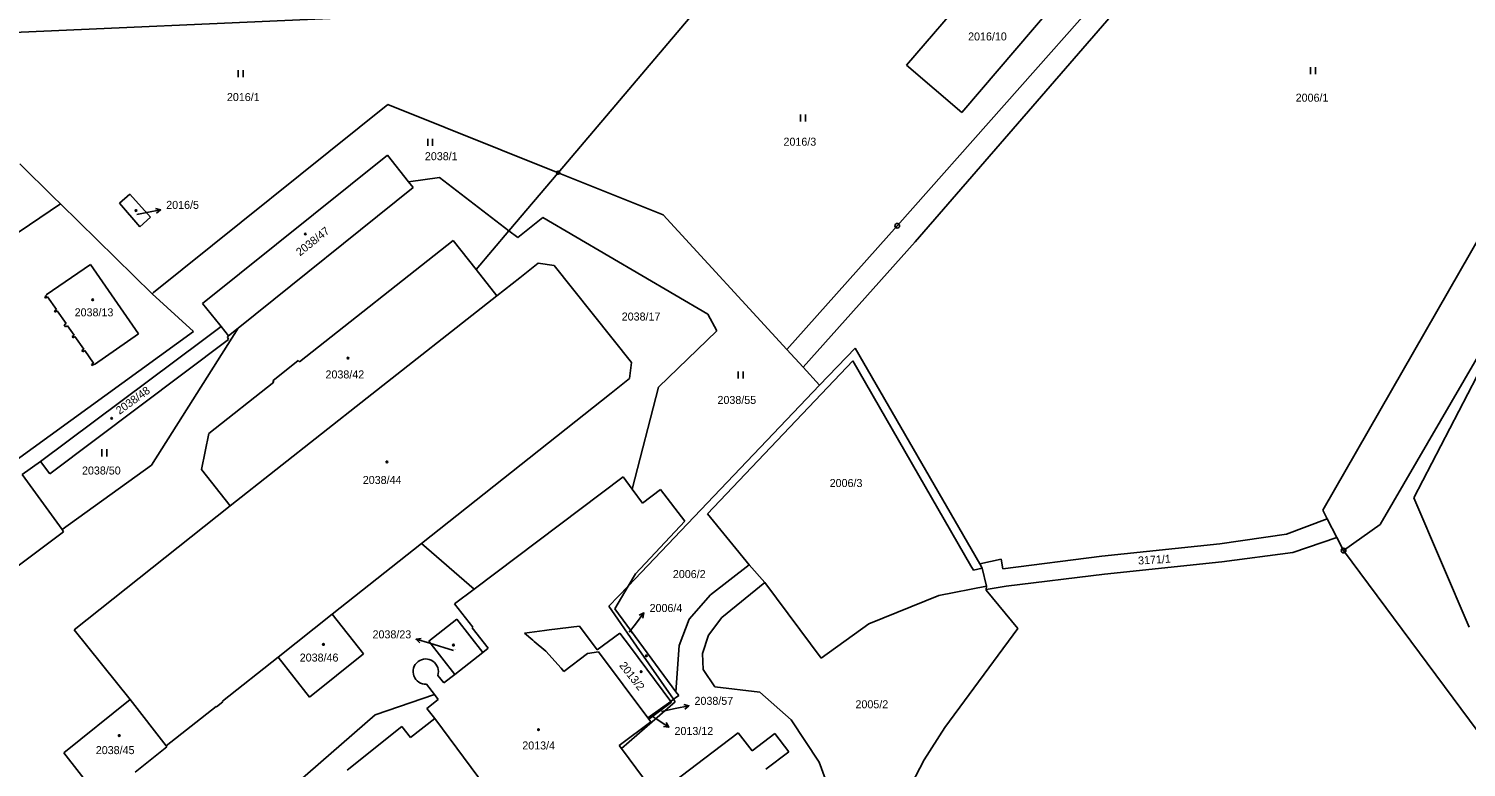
# Model space of a CAD drawing. Extents: x -736345 to -729997, y -1130177 to -1122501.
# Drawn here: x -732763.4 to -732458, y -1127649.1 to -1127492.2 of the extents above; entities that cross this region are included whole.
import ezdxf

# ---------------------------------------------------------------- set-up
doc = ezdxf.new("R2010")
doc.units = 0
for name, color, linetype in [('Vrstva 1', 7, 'Continuous'), ('Vrstva 16', 7, 'Continuous'), ('Vrstva 18', 7, 'Continuous'), ('Vrstva 19', 7, 'Continuous'), ('Vrstva 25', 7, 'Continuous')]:
    doc.layers.add(name, color=color, linetype=linetype)

msp = doc.modelspace()

# ---------------------------------------------------------------- linework, layer by layer
at = {"layer": 'Vrstva 1'}
for points in [[(-732521.4, -1127475.55), (-732575.06, -1127537.45)], [(-732578.87, -1127534.07), (-732533.43, -1127482.71)], [(-732576.89, -1127499.98), (-732563.28, -1127484.03)], [(-732542.22, -1127483.1), (-732565.17, -1127509.98)], [(-732620.12, -1127486.53), (-732650.89, -1127522.79)], [(-732784.22, -1127493.79), (-732684.96, -1127489.39)], [(-732430.44, -1127493.27), (-732488.51, -1127594.45)], [(-732565.17, -1127509.98), (-732576.89, -1127499.98)], [(-732420.5, -1127501.63), (-732476.3, -1127597.52)], [(-732736.84, -1127548.25), (-732687.11, -1127508.28)], [(-732687.11, -1127508.28), (-732650.89, -1127522.79)], [(-732765.28, -1127520.94), (-732758.1, -1127527.98)], [(-732687.17, -1127519.09), (-732726.42, -1127550.59)], [(-732682.67, -1127524.75), (-732687.17, -1127519.09)], [(-732682.67, -1127524.75), (-732676.11, -1127523.79)], [(-732676.11, -1127523.79), (-732661.36, -1127535.14)], [(-732661.36, -1127535.14), (-732650.89, -1127522.79)], [(-732650.89, -1127522.79), (-732628.58, -1127531.73)], [(-732741.86, -1127527.33), (-732744.11, -1127529.29)], [(-732737.51, -1127532.26), (-732741.86, -1127527.33)], [(-732718.86, -1127555.84), (-732681.7, -1127525.97)], [(-732681.7, -1127525.97), (-732682.67, -1127524.75)], [(-732756.62, -1127529.44), (-732790.02, -1127551.98)], [(-732758.1, -1127527.98), (-732756.62, -1127529.44)], [(-732756.62, -1127529.44), (-732737.17, -1127548.51)], [(-732744.11, -1127529.29), (-732739.77, -1127534.27)], [(-732739.77, -1127534.27), (-732737.51, -1127532.26)], [(-732659.47, -1127536.59), (-732654.15, -1127532.31)], [(-732654.15, -1127532.31), (-732619.14, -1127552.84)], [(-732602.34, -1127560.32), (-732628.58, -1127531.73)], [(-732661.36, -1127535.14), (-732668.34, -1127543.37)], [(-732661.36, -1127535.14), (-732659.47, -1127536.59)], [(-732578.87, -1127534.07), (-732602.34, -1127560.32)], [(-732705.86, -1127562.98), (-732673.23, -1127537.2)], [(-732673.23, -1127537.2), (-732668.34, -1127543.37)], [(-732598.86, -1127564.11), (-732575.06, -1127537.45)], [(-732759.63, -1127548.77), (-732750.25, -1127542.27)], [(-732750.25, -1127542.27), (-732740.03, -1127557.02)], [(-732655.15, -1127541.99), (-732659.07, -1127545.11)], [(-732655.15, -1127541.99), (-732651.78, -1127542.5)], [(-732651.78, -1127542.5), (-732635.31, -1127563.13)], [(-732668.34, -1127543.37), (-732663.91, -1127548.96)], [(-732663.91, -1127548.96), (-732659.07, -1127545.11)], [(-732759.55, -1127548.89), (-732759.96, -1127549.18)], [(-732759.55, -1127548.89), (-732759.63, -1127548.77)], [(-732736.84, -1127548.25), (-732737.17, -1127548.51)], [(-732728.34, -1127556.52), (-732737.17, -1127548.51)], [(-732663.91, -1127548.96), (-732691.46, -1127570.63)], [(-732759.96, -1127549.18), (-732759.76, -1127549.47)], [(-732759.35, -1127549.18), (-732759.76, -1127549.47)], [(-732757.49, -1127551.85), (-732759.35, -1127549.18)], [(-732757.49, -1127551.85), (-732757.91, -1127552.14)], [(-732726.42, -1127550.59), (-732722.79, -1127555.11)], [(-732757.91, -1127552.14), (-732757.71, -1127552.43)], [(-732757.71, -1127552.43), (-732757.3, -1127552.14)], [(-732755.42, -1127554.84), (-732757.3, -1127552.14)], [(-732755.83, -1127555.13), (-732755.42, -1127554.84)], [(-732755.53, -1127555.57), (-732755.83, -1127555.13)], [(-732722.79, -1127555.11), (-732722.47, -1127555.5)], [(-732619.14, -1127552.84), (-732617.17, -1127556.4)], [(-732728.34, -1127556.52), (-732766.02, -1127583.89)], [(-732755.11, -1127555.29), (-732755.53, -1127555.57)], [(-732753.72, -1127557.3), (-732755.11, -1127555.29)], [(-732754.13, -1127557.59), (-732753.72, -1127557.3)], [(-732753.94, -1127557.86), (-732754.13, -1127557.59)], [(-732753.53, -1127557.57), (-732753.94, -1127557.86)], [(-732751.66, -1127560.28), (-732753.53, -1127557.57)], [(-732740.03, -1127557.02), (-732749.41, -1127563.52)], [(-732737.25, -1127584.91), (-732718.86, -1127555.84)], [(-732726.44, -1127558.46), (-732722.47, -1127555.5)], [(-732722.47, -1127555.5), (-732720.89, -1127557.47)], [(-732720.89, -1127557.47), (-732721.17, -1127557.7)], [(-732721.17, -1127557.7), (-732720.91, -1127558.25)], [(-732720.89, -1127557.47), (-732718.86, -1127555.84)], [(-732617.17, -1127556.4), (-732629.56, -1127568.34)], [(-732760.83, -1127584.18), (-732726.44, -1127558.46)], [(-732758.88, -1127586.78), (-732720.91, -1127558.25)], [(-732752.07, -1127560.56), (-732751.66, -1127560.28)], [(-732751.88, -1127560.83), (-732752.07, -1127560.56)], [(-732751.47, -1127560.55), (-732751.88, -1127560.83)], [(-732749.61, -1127563.24), (-732751.47, -1127560.55)], [(-732598.86, -1127564.11), (-732602.34, -1127560.32)], [(-732587.85, -1127560.04), (-732595.36, -1127567.92)], [(-732561.36, -1127605.88), (-732587.85, -1127560.04)], [(-732750.02, -1127563.52), (-732749.61, -1127563.24)], [(-732749.85, -1127563.77), (-732750.02, -1127563.52)], [(-732749.44, -1127563.48), (-732749.85, -1127563.77)], [(-732749.41, -1127563.52), (-732749.44, -1127563.48)], [(-732711.54, -1127566.98), (-732706.1, -1127562.68)], [(-732706.1, -1127562.68), (-732705.86, -1127562.98)], [(-732635.31, -1127563.13), (-732635.73, -1127566.51)], [(-732619.17, -1127595.28), (-732588.29, -1127562.75)], [(-732598.86, -1127564.11), (-732595.36, -1127567.92)], [(-732563.26, -1127606.28), (-732588.29, -1127562.75)], [(-732469.12, -1127591.84), (-732453.88, -1127562.39)], [(-732725.11, -1127578.18), (-732711.31, -1127567.28)], [(-732711.31, -1127567.28), (-732711.54, -1127566.98)], [(-732635.73, -1127566.51), (-732639.65, -1127569.61)], [(-732639.65, -1127569.61), (-732679.95, -1127601.54)], [(-732595.36, -1127567.92), (-732636.02, -1127610.6)], [(-732635.17, -1127590.01), (-732629.56, -1127568.34)], [(-732691.46, -1127570.63), (-732720.6, -1127593.55)], [(-732726.68, -1127585.87), (-732725.11, -1127578.18)], [(-732760.83, -1127584.18), (-732764.72, -1127586.92)], [(-732758.88, -1127586.78), (-732760.83, -1127584.18)], [(-732737.25, -1127584.91), (-732756.27, -1127598.62)], [(-732764.72, -1127586.92), (-732756.27, -1127598.62)], [(-732720.6, -1127593.55), (-732726.68, -1127585.87)], [(-732668.77, -1127611.27), (-732637.08, -1127587.38)], [(-732635.17, -1127590.01), (-732637.08, -1127587.38)], [(-732635.17, -1127590.01), (-732633.02, -1127592.97)], [(-732633.02, -1127592.97), (-732629.18, -1127590.06)], [(-732624.03, -1127596.84), (-732629.18, -1127590.06)], [(-732753.71, -1127619.94), (-732720.6, -1127593.55)], [(-732488.51, -1127594.45), (-732487.55, -1127596.33)], [(-732457.41, -1127619.37), (-732469.12, -1127591.84)], [(-732624.03, -1127596.84), (-732634.5, -1127607.99)], [(-732619.17, -1127595.28), (-732610.31, -1127606.09)], [(-732496.22, -1127599.58), (-732487.55, -1127596.33)], [(-732487.55, -1127596.33), (-732485.52, -1127600.28)], [(-732476.3, -1127597.52), (-732484.09, -1127603.07)], [(-732755.95, -1127599.07), (-732770.21, -1127609.72)], [(-732756.27, -1127598.62), (-732755.95, -1127599.07)], [(-732510.39, -1127601.63), (-732496.22, -1127599.58)], [(-732485.52, -1127600.28), (-732494.82, -1127603.46)], [(-732485.52, -1127600.28), (-732484.09, -1127603.07)], [(-732679.95, -1127601.54), (-732698.92, -1127616.57)], [(-732679.95, -1127601.54), (-732668.77, -1127611.27)], [(-732510.39, -1127601.63), (-732535.41, -1127604.26)], [(-732494.82, -1127603.46), (-732509.94, -1127605.44)], [(-732484.09, -1127603.07), (-732450.19, -1127648.71)], [(-732610.31, -1127606.09), (-732618.54, -1127612.49)], [(-732607.03, -1127609.84), (-732610.31, -1127606.09)], [(-732562.71, -1127607.25), (-732563.26, -1127606.28)], [(-732562.71, -1127607.25), (-732560.83, -1127606.8)], [(-732556.82, -1127604.92), (-732561.36, -1127605.88)], [(-732560.83, -1127606.8), (-732561.36, -1127605.88)], [(-732559.95, -1127610.64), (-732560.83, -1127606.8)], [(-732556.45, -1127606.96), (-732556.82, -1127604.92)], [(-732535.41, -1127604.26), (-732556.45, -1127606.96)], [(-732509.94, -1127605.44), (-732534.83, -1127608.06)], [(-732634.5, -1127607.99), (-732636.02, -1127610.6)], [(-732616.14, -1127617.3), (-732607.03, -1127609.84)], [(-732607.03, -1127609.84), (-732599.54, -1127619.87)], [(-732534.83, -1127608.06), (-732555.74, -1127610.66)], [(-732672.91, -1127614.39), (-732668.77, -1127611.27)], [(-732636.02, -1127610.6), (-732640.11, -1127614.9)], [(-732636.02, -1127610.6), (-732638.86, -1127615.48)], [(-732618.54, -1127612.49), (-732623.05, -1127617.61)], [(-732584.89, -1127618.62), (-732570.08, -1127612.62)], [(-732570.08, -1127612.62), (-732559.95, -1127610.64)], [(-732559.96, -1127611.36), (-732559.97, -1127611.49)], [(-732559.97, -1127611.49), (-732553.28, -1127619.65)], [(-732559.96, -1127611.36), (-732559.95, -1127610.64)], [(-732559.96, -1127611.36), (-732555.74, -1127610.66)], [(-732672.91, -1127614.39), (-732669.04, -1127619.36)], [(-732634.24, -1127623.36), (-732640.11, -1127614.9)], [(-732638.86, -1127615.48), (-732625.89, -1127633.09)], [(-732698.92, -1127616.57), (-732710.37, -1127625.68)], [(-732692.28, -1127625.01), (-732698.92, -1127616.57)], [(-732678.36, -1127622.29), (-732672.39, -1127617.67)], [(-732672.39, -1127617.67), (-732666.9, -1127624.75)], [(-732646.4, -1127619.1), (-732652.79, -1127619.93)], [(-732642.6, -1127624.19), (-732646.4, -1127619.1)], [(-732623.05, -1127617.61), (-732625.19, -1127623.27)], [(-732619, -1127621.05), (-732616.14, -1127617.3)], [(-732595.01, -1127625.95), (-732584.89, -1127618.62)], [(-732741.8, -1127634.74), (-732753.71, -1127619.94)], [(-732672.87, -1127629.38), (-732678.36, -1127622.29)], [(-732669.04, -1127619.36), (-732669.16, -1127619.45)], [(-732669.16, -1127619.45), (-732665.77, -1127623.82)], [(-732658.02, -1127620.6), (-732653.83, -1127620.06)], [(-732656.28, -1127622.12), (-732658.02, -1127620.6)], [(-732655.97, -1127622.38), (-732656.28, -1127622.12)], [(-732652.79, -1127619.93), (-732653.83, -1127620.06)], [(-732637.79, -1127620.6), (-732642.6, -1127624.19)], [(-732635.57, -1127623.56), (-732637.79, -1127620.6)], [(-732620.25, -1127624.92), (-732619, -1127621.05)], [(-732599.54, -1127619.87), (-732595.01, -1127625.95)], [(-732568.77, -1127640.66), (-732553.28, -1127619.65)], [(-732703.75, -1127634.22), (-732692.28, -1127625.01)], [(-732666.9, -1127624.75), (-732672.87, -1127629.38)], [(-732666.9, -1127624.75), (-732665.77, -1127623.82)], [(-732653.55, -1127624.41), (-732655.97, -1127622.38)], [(-732650.25, -1127628.02), (-732653.55, -1127624.41)], [(-732644.68, -1127624.92), (-732649.72, -1127628.73)], [(-732642.32, -1127624.57), (-732644.68, -1127624.92)], [(-732642.32, -1127624.57), (-732631.83, -1127638.59)], [(-732626.98, -1127635.1), (-732635.57, -1127623.56)], [(-732634.24, -1127623.36), (-732626.37, -1127634.66)], [(-732625.19, -1127623.27), (-732625.89, -1127633.09)], [(-732620.13, -1127628.35), (-732620.25, -1127624.92)], [(-732722.23, -1127635.09), (-732710.37, -1127625.68)], [(-732710.37, -1127625.68), (-732703.75, -1127634.22)], [(-732649.72, -1127628.73), (-732650.25, -1127628.02)], [(-732617.62, -1127632.02), (-732620.13, -1127628.35)], [(-732678.9, -1127631.46), (-732677.2, -1127633.65)], [(-732676.47, -1127629.58), (-732675.22, -1127631.2)], [(-732672.87, -1127629.38), (-732675.22, -1127631.2)], [(-732689.75, -1127637.93), (-732677.2, -1127633.65)], [(-732677.2, -1127633.65), (-732676.37, -1127634.72)], [(-732625.97, -1127634.36), (-732626.37, -1127634.66)], [(-732625.3, -1127633.89), (-732625.97, -1127634.36)], [(-732625.89, -1127633.09), (-732625.3, -1127633.89)], [(-732608.1, -1127633.17), (-732617.62, -1127632.02)], [(-732601.39, -1127639.05), (-732608.1, -1127633.17)], [(-732741.8, -1127634.74), (-732755.89, -1127646.07)], [(-732741.8, -1127634.74), (-732734.15, -1127644.58)], [(-732734.15, -1127644.58), (-732723.56, -1127636.17)], [(-732723.56, -1127636.17), (-732723.47, -1127636.28)], [(-732723.47, -1127636.28), (-732722.13, -1127635.22)], [(-732722.13, -1127635.22), (-732722.23, -1127635.09)], [(-732678.77, -1127636.59), (-732676.37, -1127634.72)], [(-732677.09, -1127638.76), (-732678.77, -1127636.59)], [(-732637.46, -1127645.1), (-732626.03, -1127635.18)], [(-732631.83, -1127638.59), (-732626.98, -1127635.1)], [(-732626.81, -1127635.29), (-732631.62, -1127638.88)], [(-732626.37, -1127634.66), (-732626.98, -1127635.1)], [(-732626.98, -1127635.1), (-732626.81, -1127635.29)], [(-732626.03, -1127635.18), (-732626.37, -1127634.66)], [(-732713.41, -1127658.6), (-732689.75, -1127637.93)], [(-732695.73, -1127649.69), (-732684.14, -1127640.42)], [(-732684.14, -1127640.42), (-732682.27, -1127642.77)], [(-732682.27, -1127642.77), (-732677.09, -1127638.76)], [(-732677.09, -1127638.76), (-732657.19, -1127665.57)], [(-732631.2, -1127639.44), (-732637.93, -1127644.47)], [(-732631.62, -1127638.88), (-732631.83, -1127638.59)], [(-732631.62, -1127638.88), (-732631.2, -1127639.44)], [(-732595.46, -1127648.04), (-732601.39, -1127639.05)], [(-732573.16, -1127647.52), (-732568.77, -1127640.66)], [(-732630.07, -1127655.03), (-732612.64, -1127641.79)], [(-732609.72, -1127645.62), (-732612.64, -1127641.79)], [(-732604.85, -1127641.9), (-732609.72, -1127645.62)], [(-732604.85, -1127641.9), (-732601.93, -1127645.79)], [(-732755.89, -1127646.07), (-732749.87, -1127653.78)], [(-732733.99, -1127644.77), (-732740.72, -1127650.11)], [(-732734.15, -1127644.58), (-732733.99, -1127644.77)], [(-732637.93, -1127644.47), (-732637.46, -1127645.1)], [(-732637.46, -1127645.1), (-732632.78, -1127651.39)], [(-732606.76, -1127649.49), (-732601.93, -1127645.79)], [(-732591.18, -1127659.76), (-732595.46, -1127648.04)], [(-732576.78, -1127654.45), (-732573.16, -1127647.52)]]:
    msp.add_lwpolyline(points, dxfattribs=at)
msp.add_arc((-732679.03, -1127628.782), 2.682, 342.70479, 272.78134, dxfattribs=at)
at = {"layer": 'Vrstva 16'}
for points in [[(-732740.37, -1127531.66), (-732738.29, -1127531.26)], [(-732635.82, -1127620.39), (-732634.51, -1127618.7)], [(-732673.11, -1127624.27), (-732678.19, -1127622.77)], [(-732628.94, -1127637.24), (-732626.08, -1127636.65)], [(-732630.95, -1127638.24), (-732629.9, -1127638.92)]]:
    msp.add_lwpolyline(points, dxfattribs=at)
at = {"layer": 'Vrstva 25'}
for points in [[(-732718.837, -1127502.485), (-732718.837, -1127500.985)], [(-732717.803, -1127502.485), (-732717.803, -1127500.985)], [(-732491.077, -1127501.895), (-732491.077, -1127500.395)], [(-732490.043, -1127501.895), (-732490.043, -1127500.395)], [(-732599.397, -1127511.945), (-732599.397, -1127510.445)], [(-732598.363, -1127511.945), (-732598.363, -1127510.445)], [(-732678.607, -1127517.065), (-732678.607, -1127515.565)], [(-732677.573, -1127517.065), (-732677.573, -1127515.565)], [(-732738.29, -1127531.26), (-732735.346, -1127530.688)], [(-732736.423, -1127530.388), (-732735.346, -1127530.688), (-732736.232, -1127531.369)], [(-732612.657, -1127566.495), (-732612.657, -1127564.995)], [(-732611.623, -1127566.495), (-732611.623, -1127564.995)], [(-732747.797, -1127583.055), (-732747.797, -1127581.555)], [(-732746.763, -1127583.055), (-732746.763, -1127581.555)], [(-732634.51, -1127618.7), (-732632.676, -1127616.327)], [(-732633.683, -1127616.812), (-732632.676, -1127616.327), (-732632.892, -1127617.424)], [(-732680.249, -1127622.685), (-732681.067, -1127621.923), (-732679.967, -1127621.726)], [(-732678.19, -1127622.77), (-732681.067, -1127621.923)], [(-732626.08, -1127636.65), (-732623.143, -1127636.042)], [(-732624.223, -1127635.755), (-732623.143, -1127636.042), (-732624.021, -1127636.734)], [(-732629.9, -1127638.92), (-732627.384, -1127640.553)], [(-732627.951, -1127639.589), (-732627.384, -1127640.553), (-732628.495, -1127640.428)]]:
    msp.add_lwpolyline(points, dxfattribs=at)
for centre, radius in [((-732650.89, -1127522.789), 0.336), ((-732650.89, -1127522.789), 0.0215), ((-732740.57, -1127530.84), 0.175), ((-732578.87, -1127534.07), 0.5), ((-732704.62, -1127535.81), 0.175), ((-732578.87, -1127534.07), 0.032), ((-732749.79, -1127549.79), 0.175), ((-732695.54, -1127562.18), 0.175), ((-732745.75, -1127574.96), 0.175), ((-732687.29, -1127584.23), 0.175), ((-732484.09, -1127603.07), 0.5), ((-732484.09, -1127603.07), 0.032), ((-732700.76, -1127623.02), 0.175), ((-732673.15, -1127623.16), 0.175), ((-732632.16, -1127625.43), 0.175), ((-732633.27, -1127628.79), 0.175), ((-732744.14, -1127642.36), 0.175), ((-732655.08, -1127641.1), 0.175)]:
    msp.add_circle(centre, radius, dxfattribs=at)

# ---------------------------------------------------------------- texts
at = {"layer": 'Vrstva 16'}
for s, p in [('2016/5', (-732734.15, -1127530.48)), ('2006/4', (-732631.48, -1127616.12)), ('2038/23', (-732690.327, -1127621.72)), ('2038/57', (-732621.94, -1127635.84)), ('2013/12', (-732626.19, -1127642.25))]:
    msp.add_text(s, height=1.7, dxfattribs=at).set_placement(p)
at = {"layer": 'Vrstva 18'}
for s, p in [('2016/1', (-732721.26, -1127507.57)), ('2006/1', (-732494.25, -1127507.71)), ('2016/3', (-732603.04, -1127517.06)), ('2038/1', (-732679.21, -1127520.14)), ('2038/17', (-732637.4, -1127554.2)), ('2038/55', (-732617.06, -1127571.92)), ('2038/50', (-732752.04, -1127586.91)), ('2006/3', (-732593.23, -1127589.57)), ('2006/2', (-732626.54, -1127608.91)), ('2005/2', (-732587.75, -1127636.57))]:
    msp.add_text(s, height=1.7, dxfattribs=at).set_placement(p)
for s, height, rotation, p in [('3171/1', 1.7, 3.50003, (-732527.673, -1127606.049)), ('2013/12', 0.1, 36.20029, (-732630.907, -1127637.961)), ('2038/57', 0.1, 34.60028, (-732628.889, -1127636.962))]:
    msp.add_text(s, height=height, rotation=rotation, dxfattribs=at).set_placement(p)
at = {"layer": 'Vrstva 19'}
for s, height, p in [('2016/10', 1.7, (-732563.83, -1127494.7)), ('2016/5', 0.1, (-732740.17, -1127531.46)), ('2038/13', 1.7, (-732753.6, -1127553.31)), ('2038/42', 1.7, (-732700.32, -1127566.5)), ('2038/44', 1.7, (-732692.4, -1127588.92)), ('2038/46', 1.7, (-732705.79, -1127626.65)), ('2038/23', 0.1, (-732672.91, -1127624.07)), ('2013/4', 1.7, (-732658.52, -1127645.32)), ('2038/45', 1.7, (-732749.11, -1127646.31))]:
    msp.add_text(s, height=height, dxfattribs=at).set_placement(p)
for s, height, rotation, p in [('2038/47', 1.7, 38.50031, (-732705.738, -1127540.599)), ('2038/48', 1.7, 35.90029, (-732744.066, -1127574.251)), ('2006/4', 0.1, 303.60241, (-732635.543, -1127620.445)), ('2013/2', 1.7, 308.00245, (-732638.02, -1127627.504))]:
    msp.add_text(s, height=height, rotation=rotation, dxfattribs=at).set_placement(p)

doc.saveas('drawing.dxf')
